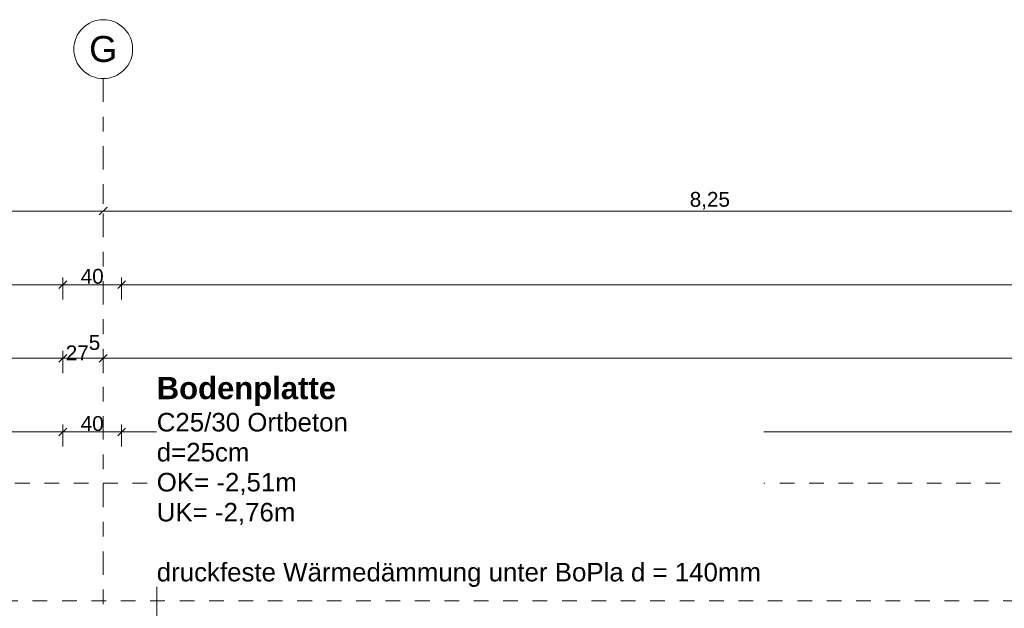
# Model space of a CAD drawing. Header units: metres. Extents: x -273 to 6, y -183 to 13.
# Tile 300 of 379: x -50.49 to -43.79, y 0.2 to 4.2. Entities that reach past the tile are written whole.
import ezdxf

# ---------------------------------------------------------------- set-up
doc = ezdxf.new("R2010")
doc.units = ezdxf.units.M
doc.header["$LTSCALE"] = 0.05
doc.header["$PDMODE"] = 1
doc.header["$PDSIZE"] = -2
doc.linetypes.add('ISO-03 Gestrichelt mit Abstand-3', pattern=[1.524, 0.6096, -0.9144])
doc.linetypes.add('Linienart-53', pattern=[5.291531, 3.175, -1.058062, 0.352704, -0.705764])
doc.layers.get('0').update_dxf_attribs({"lineweight": 25})
doc.layers.add('70 -71 Achsen- 1 Gebäudeachsen', color=7, linetype='Linienart-53', lineweight=18)
doc.layers.add('Keine', color=7, linetype='Continuous', lineweight=9)
doc.layers.add('70 -72 Beschriftung- 1 Beschriftung allgemein', color=7, linetype='Continuous', lineweight=9, true_color=0xff6633)
doc.layers.add('70 -76 Bemaßung- 2 Allgemein', color=7, linetype='Continuous', lineweight=5, true_color=0x6666cc)
doc.styles.add('Arial', font='arial.ttf')
doc.styles.add('Arial (bold)', font='arialbd.ttf')
doc.dimstyles.new('k+k_klein', dxfattribs={"dimtxt": 0.100689, "dimasz": 0.05302, "dimexe": 0.05, "dimexo": 0.15, "dimgap": 0.005, "dimtad": 1, "dimdec": 3, "dimtxsty": 'Arial', "dimblk": 'VW_SLASH-2', "dimblk1": 'VW_SLASH-2', "dimblk2": 'VW_SLASH-2', "dimcen": 0, "dimdle": 0.025, "dimadec": 3, "dimazin": 0, "dimtfac": 0.75, "dimtdec": 3, "dimtix": 1, "dimtmove": 0, "dimatfit": 0, "dimldrblk": 'VW_FILLEDARROW', "dimfxl": 0.1, "dimfxlon": 1, "dimfrac": 2, "dimtolj": 1, "dimarcsym": 0})

# ---------------------------------------------------------------- blocks, each defined once
blk = doc.blocks.new('_Achsen (3D)')
at = {"color": 255, "transparency": 33554687}
blk.add_wipeout([(-49.921, 4.2), (-49.9014, 4.199), (-49.882, 4.1961), (-49.8629, 4.1913), (-49.8445, 4.1847), (-49.8267, 4.1763), (-49.8099, 4.1663), (-49.7941, 4.1546), (-49.7796, 4.1414), (-49.7664, 4.1268), (-49.7547, 4.1111), (-49.7446, 4.0942), (-49.7362, 4.0765), (-49.7296, 4.058), (-49.7248, 4.039), (-49.722, 4.0196), (-49.721, 4), (-49.722, 3.9804), (-49.7248, 3.9609), (-49.7296, 3.9419), (-49.7362, 3.9234), (-49.7446, 3.9057), (-49.7547, 3.8888), (-49.7664, 3.8731), (-49.7796, 3.8585), (-49.7941, 3.8454), (-49.8099, 3.8337), (-49.8267, 3.8236), (-49.8445, 3.8152), (-49.8629, 3.8086), (-49.882, 3.8038), (-49.9014, 3.8009), (-49.921, 3.8), (-49.9406, 3.8009), (-49.96, 3.8038), (-49.9791, 3.8086), (-49.9975, 3.8152), (-50.0153, 3.8236), (-50.0321, 3.8337), (-50.0479, 3.8454), (-50.0624, 3.8585), (-50.0756, 3.8731), (-50.0873, 3.8888), (-50.0974, 3.9057), (-50.1058, 3.9234), (-50.1124, 3.9419), (-50.1172, 3.9609), (-50.12, 3.9804), (-50.121, 4), (-50.12, 4.0196), (-50.1172, 4.039), (-50.1124, 4.058), (-50.1058, 4.0765), (-50.0974, 4.0942), (-50.0873, 4.1111), (-50.0756, 4.1268), (-50.0624, 4.1414), (-50.0479, 4.1546), (-50.0321, 4.1663), (-50.0153, 4.1763), (-49.9975, 4.1847), (-49.9791, 4.1913), (-49.96, 4.1961), (-49.9406, 4.199)], dxfattribs=at).dxf.layer = 'Keine'
at = {"layer": '70 -71 Achsen- 1 Gebäudeachsen', "transparency": 33554687}
blk.add_line((-49.921, 3.8), (-49.921, -46.172), dxfattribs=at)
at = {"layer": 'Keine', "transparency": 33554687, "flags": 128}
blk.add_lwpolyline([(-49.921, 4.2), (-49.9014, 4.199), (-49.882, 4.1961), (-49.8629, 4.1913), (-49.8445, 4.1847), (-49.8267, 4.1763), (-49.8099, 4.1663), (-49.7941, 4.1546), (-49.7796, 4.1414), (-49.7664, 4.1268), (-49.7547, 4.1111), (-49.7446, 4.0942), (-49.7362, 4.0765), (-49.7296, 4.058), (-49.7248, 4.039), (-49.722, 4.0196), (-49.721, 4), (-49.722, 3.9804), (-49.7248, 3.9609), (-49.7296, 3.9419), (-49.7362, 3.9234), (-49.7446, 3.9057), (-49.7547, 3.8888), (-49.7664, 3.8731), (-49.7796, 3.8585), (-49.7941, 3.8454), (-49.8099, 3.8337), (-49.8267, 3.8236), (-49.8445, 3.8152), (-49.8629, 3.8086), (-49.882, 3.8038), (-49.9014, 3.8009), (-49.921, 3.8), (-49.9406, 3.8009), (-49.96, 3.8038), (-49.9791, 3.8086), (-49.9975, 3.8152), (-50.0153, 3.8236), (-50.0321, 3.8337), (-50.0479, 3.8454), (-50.0624, 3.8585), (-50.0756, 3.8731), (-50.0873, 3.8888), (-50.0974, 3.9057), (-50.1058, 3.9234), (-50.1124, 3.9419), (-50.1172, 3.9609), (-50.12, 3.9804), (-50.121, 4), (-50.12, 4.0196), (-50.1172, 4.039), (-50.1124, 4.058), (-50.1058, 4.0765), (-50.0974, 4.0942), (-50.0873, 4.1111), (-50.0756, 4.1268), (-50.0624, 4.1414), (-50.0479, 4.1546), (-50.0321, 4.1663), (-50.0153, 4.1763), (-49.9975, 4.1847), (-49.9791, 4.1913), (-49.96, 4.1961), (-49.9406, 4.199)], close=True, dxfattribs=at)
at = {"layer": 'Keine', "transparency": 33554687, "insert": (-49.921, 4), "char_height": 0.1762, "attachment_point": 5, "line_spacing_factor": 0.970891, "style": 'Arial'}
blk.add_mtext('G', dxfattribs=at)
blk = doc.blocks.new('Gruppe-2490')
at = {"layer": 'Keine', "color": 7, "linetype": 'ISO-03 Gestrichelt mit Abstand-3', "lineweight": 9, "flags": 128}
blk.add_lwpolyline([(-53.0011, 0.253), (-16.7111, 0.253), (-16.7111, 1.053), (-53.0011, 1.053)], close=True, dxfattribs=at)
blk.add_lwpolyline([(-53.0011, 0.253), (-16.7111, 0.253), (-16.7111, 1.053), (-53.0011, 1.053)], close=True, dxfattribs=at)
blk = doc.blocks.new('_FU_2D LP5 (2D)')
at = {"layer": '70 -72 Beschriftung- 1 Beschriftung allgemein', "color": 7}
blk.add_blockref('Gruppe-2490', (0, 0), dxfattribs=at)
blk = doc.blocks.new('VW_SLASH-2')
at = {"color": 0, "linetype": 'ByBlock', "lineweight": -2, "transparency": 16777216}
blk.add_line((0.47, 0), (-1, 0), dxfattribs=at)
at = {"color": 0, "lineweight": 5, "transparency": 16777216, "flags": 128}
blk.add_lwpolyline([(0.5, 0.5), (-0.5, -0.5)], dxfattribs=at)
blk = doc.blocks.new('*D2809')
at = {"layer": '70 -76 Bemaßung- 2 Allgemein', "color": 0, "lineweight": -2}
for p, q in [((-58.171, 3.05), (-58.171, 2.95)), ((-49.921, 3.05), (-49.921, 2.95)), ((-49.974, 2.9), (-58.118, 2.9))]:
    blk.add_line(p, q, dxfattribs=at)
at = {"layer": 'Defpoints', "color": 0}
for p in [(-58.171, 2.9), (-58.171, 2.9), (-49.921, 2.9)]:
    blk.add_point(p, dxfattribs=at)
at = {"layer": '70 -76 Bemaßung- 2 Allgemein', "color": 0, "lineweight": -2, "xscale": 0.05302001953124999, "yscale": 0.05302001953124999, "zscale": 0.05302001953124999, "rotation": 180}
blk.add_blockref('VW_SLASH-2', (-58.171, 2.9), dxfattribs=at)
at = {"layer": '70 -76 Bemaßung- 2 Allgemein', "color": 0, "lineweight": -2, "xscale": 0.05302001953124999, "yscale": 0.05302001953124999, "zscale": 0.05302001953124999}
blk.add_blockref('VW_SLASH-2', (-49.921, 2.9), dxfattribs=at)
at = {"layer": '70 -76 Bemaßung- 2 Allgemein', "color": 0, "insert": (-54.046, 2.9704), "char_height": 0.10069, "attachment_point": 5, "style": 'Arial'}
blk.add_mtext('\\A1;8,25', dxfattribs=at)
blk = doc.blocks.new('VW_FILLEDARROW')
at = {"linetype": 'Continuous', "lineweight": 0, "transparency": 16777216}
blk.add_hatch(color=0, dxfattribs=at).paths.add_polyline_path([(-2.83, 0.76), (0, 0), (-2.83, -0.76)])
at = {"color": 0, "lineweight": 5, "transparency": 16777216, "flags": 128}
blk.add_lwpolyline([(-2.83, 0.76), (0, 0), (-2.83, -0.76)], close=True, dxfattribs=at)
blk = doc.blocks.new('*D2810')
at = {"layer": '70 -76 Bemaßung- 2 Allgemein', "color": 0, "lineweight": -2}
for p, q in [((-49.921, 3.05), (-49.921, 2.95)), ((-41.671, 3.05), (-41.671, 2.95)), ((-41.724, 2.9), (-49.868, 2.9))]:
    blk.add_line(p, q, dxfattribs=at)
at = {"layer": 'Defpoints', "color": 0}
for p in [(-49.921, 2.9), (-49.921, 2.9), (-41.671, 2.9)]:
    blk.add_point(p, dxfattribs=at)
at = {"layer": '70 -76 Bemaßung- 2 Allgemein', "color": 0, "lineweight": -2, "xscale": 0.05302001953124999, "yscale": 0.05302001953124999, "zscale": 0.05302001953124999, "rotation": 180}
blk.add_blockref('VW_SLASH-2', (-49.921, 2.9), dxfattribs=at)
at = {"layer": '70 -76 Bemaßung- 2 Allgemein', "color": 0, "lineweight": -2, "xscale": 0.05302001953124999, "yscale": 0.05302001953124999, "zscale": 0.05302001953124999}
blk.add_blockref('VW_SLASH-2', (-41.671, 2.9), dxfattribs=at)
at = {"layer": '70 -76 Bemaßung- 2 Allgemein', "color": 0, "insert": (-45.796, 2.9704), "char_height": 0.10069, "attachment_point": 5, "style": 'Arial'}
blk.add_mtext('\\A1;8,25', dxfattribs=at)
blk = doc.blocks.new('*D2855')
at = {"layer": '70 -76 Bemaßung- 2 Allgemein', "color": 0, "lineweight": -2}
for p, q in [((-73.921, 2.3), (-73.921, 2.45)), ((-50.196, 2.3), (-50.196, 2.45)), ((-50.249, 2.4), (-73.868, 2.4))]:
    blk.add_line(p, q, dxfattribs=at)
at = {"layer": 'Defpoints', "color": 0}
for p in [(-73.921, 2.4), (-73.921, 0.153), (-50.196, -0.247)]:
    blk.add_point(p, dxfattribs=at)
at = {"layer": '70 -76 Bemaßung- 2 Allgemein', "color": 0, "lineweight": -2, "xscale": 0.05302001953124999, "yscale": 0.05302001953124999, "zscale": 0.05302001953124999, "rotation": 180}
blk.add_blockref('VW_SLASH-2', (-73.921, 2.4), dxfattribs=at)
at = {"layer": '70 -76 Bemaßung- 2 Allgemein', "color": 0, "lineweight": -2, "xscale": 0.05302001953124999, "yscale": 0.05302001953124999, "zscale": 0.05302001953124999}
blk.add_blockref('VW_SLASH-2', (-50.196, 2.4), dxfattribs=at)
at = {"layer": '70 -76 Bemaßung- 2 Allgemein', "color": 0, "insert": (-62.0585, 2.4822), "char_height": 0.100689, "attachment_point": 5, "style": 'Arial'}
blk.add_mtext('\\A1;23,72\\S5^ ;', dxfattribs=at)
blk = doc.blocks.new('*D2856')
at = {"layer": '70 -76 Bemaßung- 2 Allgemein', "color": 0, "lineweight": -2}
for p, q in [((-50.196, 2.3), (-50.196, 2.45)), ((-49.796, 2.3), (-49.796, 2.45)), ((-49.849, 2.4), (-50.143, 2.4))]:
    blk.add_line(p, q, dxfattribs=at)
at = {"layer": 'Defpoints', "color": 0}
for p in [(-50.196, 2.4), (-50.196, -0.247), (-49.796, -0.647)]:
    blk.add_point(p, dxfattribs=at)
at = {"layer": '70 -76 Bemaßung- 2 Allgemein', "color": 0, "lineweight": -2, "xscale": 0.05302001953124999, "yscale": 0.05302001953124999, "zscale": 0.05302001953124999, "rotation": 180}
blk.add_blockref('VW_SLASH-2', (-50.196, 2.4), dxfattribs=at)
at = {"layer": '70 -76 Bemaßung- 2 Allgemein', "color": 0, "lineweight": -2, "xscale": 0.05302001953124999, "yscale": 0.05302001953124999, "zscale": 0.05302001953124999}
blk.add_blockref('VW_SLASH-2', (-49.796, 2.4), dxfattribs=at)
at = {"layer": '70 -76 Bemaßung- 2 Allgemein', "color": 0, "insert": (-49.996, 2.4564), "char_height": 0.10069, "attachment_point": 5, "style": 'Arial'}
blk.add_mtext('\\A1;40', dxfattribs=at)
blk = doc.blocks.new('*D2857')
at = {"layer": '70 -76 Bemaßung- 2 Allgemein', "color": 0, "lineweight": -2}
for p, q in [((-49.796, 2.3), (-49.796, 2.45)), ((-29.421, 2.3), (-29.421, 2.45)), ((-29.474, 2.4), (-49.743, 2.4))]:
    blk.add_line(p, q, dxfattribs=at)
at = {"layer": 'Defpoints', "color": 0}
for p in [(-49.796, 2.4), (-49.796, -0.647), (-29.421, -0.647)]:
    blk.add_point(p, dxfattribs=at)
at = {"layer": '70 -76 Bemaßung- 2 Allgemein', "color": 0, "lineweight": -2, "xscale": 0.05302001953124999, "yscale": 0.05302001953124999, "zscale": 0.05302001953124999, "rotation": 180}
blk.add_blockref('VW_SLASH-2', (-49.796, 2.4), dxfattribs=at)
at = {"layer": '70 -76 Bemaßung- 2 Allgemein', "color": 0, "lineweight": -2, "xscale": 0.05302001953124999, "yscale": 0.05302001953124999, "zscale": 0.05302001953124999}
blk.add_blockref('VW_SLASH-2', (-29.421, 2.4), dxfattribs=at)
at = {"layer": '70 -76 Bemaßung- 2 Allgemein', "color": 0, "insert": (-39.6085, 2.4822), "char_height": 0.100689, "attachment_point": 5, "style": 'Arial'}
blk.add_mtext('\\A1;20,37\\S5^ ;', dxfattribs=at)
blk = doc.blocks.new('*D3019')
at = {"layer": '70 -76 Bemaßung- 2 Allgemein', "color": 0, "lineweight": -2}
for p, q in [((-56.471, 1.8), (-56.471, 1.95)), ((-50.196, 1.8), (-50.196, 1.95)), ((-50.249, 1.9), (-56.418, 1.9))]:
    blk.add_line(p, q, dxfattribs=at)
at = {"layer": 'Defpoints', "color": 0}
for p in [(-56.471, 1.9), (-56.471, -0.247), (-50.196, -0.247)]:
    blk.add_point(p, dxfattribs=at)
at = {"layer": '70 -76 Bemaßung- 2 Allgemein', "color": 0, "lineweight": -2, "xscale": 0.05302001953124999, "yscale": 0.05302001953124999, "zscale": 0.05302001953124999, "rotation": 180}
blk.add_blockref('VW_SLASH-2', (-56.471, 1.9), dxfattribs=at)
at = {"layer": '70 -76 Bemaßung- 2 Allgemein', "color": 0, "lineweight": -2, "xscale": 0.05302001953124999, "yscale": 0.05302001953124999, "zscale": 0.05302001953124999}
blk.add_blockref('VW_SLASH-2', (-50.196, 1.9), dxfattribs=at)
at = {"layer": '70 -76 Bemaßung- 2 Allgemein', "color": 0, "insert": (-53.3335, 1.9822), "char_height": 0.100689, "attachment_point": 5, "style": 'Arial'}
blk.add_mtext('\\A1;6,27\\S5^ ;', dxfattribs=at)
blk = doc.blocks.new('*D3020')
at = {"layer": '70 -76 Bemaßung- 2 Allgemein', "color": 0, "lineweight": -2}
for p, q in [((-50.196, 1.8), (-50.196, 1.95)), ((-49.921, 1.8), (-49.921, 1.95)), ((-49.974, 1.9), (-50.143, 1.9))]:
    blk.add_line(p, q, dxfattribs=at)
at = {"layer": 'Defpoints', "color": 0}
for p in [(-50.196, 1.9), (-49.921, 0.15), (-50.196, -0.247)]:
    blk.add_point(p, dxfattribs=at)
at = {"layer": '70 -76 Bemaßung- 2 Allgemein', "color": 0, "lineweight": -2, "xscale": 0.05302001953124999, "yscale": 0.05302001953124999, "zscale": 0.05302001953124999, "rotation": 180}
blk.add_blockref('VW_SLASH-2', (-50.196, 1.9), dxfattribs=at)
at = {"layer": '70 -76 Bemaßung- 2 Allgemein', "color": 0, "lineweight": -2, "xscale": 0.05302001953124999, "yscale": 0.05302001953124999, "zscale": 0.05302001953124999}
blk.add_blockref('VW_SLASH-2', (-49.921, 1.9), dxfattribs=at)
at = {"layer": '70 -76 Bemaßung- 2 Allgemein', "color": 0, "insert": (-50.0585, 1.9722), "char_height": 0.100689, "attachment_point": 5, "style": 'Arial'}
blk.add_mtext('\\A1;27\\S5^ ;', dxfattribs=at)
blk = doc.blocks.new('*D3021')
at = {"layer": '70 -76 Bemaßung- 2 Allgemein', "color": 0, "lineweight": -2}
for p, q in [((-49.921, 1.8), (-49.921, 1.95)), ((-29.021, 1.8), (-29.021, 1.95)), ((-29.074, 1.9), (-49.868, 1.9))]:
    blk.add_line(p, q, dxfattribs=at)
at = {"layer": 'Defpoints', "color": 0}
for p in [(-49.921, 1.9), (-49.921, 0.15), (-29.021, -0.247)]:
    blk.add_point(p, dxfattribs=at)
at = {"layer": '70 -76 Bemaßung- 2 Allgemein', "color": 0, "lineweight": -2, "xscale": 0.05302001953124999, "yscale": 0.05302001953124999, "zscale": 0.05302001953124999, "rotation": 180}
blk.add_blockref('VW_SLASH-2', (-49.921, 1.9), dxfattribs=at)
at = {"layer": '70 -76 Bemaßung- 2 Allgemein', "color": 0, "lineweight": -2, "xscale": 0.05302001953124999, "yscale": 0.05302001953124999, "zscale": 0.05302001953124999}
blk.add_blockref('VW_SLASH-2', (-29.021, 1.9), dxfattribs=at)
at = {"layer": '70 -76 Bemaßung- 2 Allgemein', "color": 0, "insert": (-39.471, 1.9654), "char_height": 0.10069, "attachment_point": 5, "style": 'Arial'}
blk.add_mtext('\\A1;20,90', dxfattribs=at)
blk = doc.blocks.new('*D3299')
at = {"layer": '70 -76 Bemaßung- 2 Allgemein', "color": 0, "lineweight": -2}
for p, q in [((-56.371, 1.3), (-56.371, 1.45)), ((-50.196, 1.3), (-50.196, 1.45)), ((-50.249, 1.4), (-56.318, 1.4))]:
    blk.add_line(p, q, dxfattribs=at)
at = {"layer": 'Defpoints', "color": 0}
for p in [(-56.371, 1.4), (-56.371, 0.0713), (-50.196, -0.247)]:
    blk.add_point(p, dxfattribs=at)
at = {"layer": '70 -76 Bemaßung- 2 Allgemein', "color": 0, "lineweight": -2, "xscale": 0.05302001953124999, "yscale": 0.05302001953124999, "zscale": 0.05302001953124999, "rotation": 180}
blk.add_blockref('VW_SLASH-2', (-56.371, 1.4), dxfattribs=at)
at = {"layer": '70 -76 Bemaßung- 2 Allgemein', "color": 0, "lineweight": -2, "xscale": 0.05302001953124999, "yscale": 0.05302001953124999, "zscale": 0.05302001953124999}
blk.add_blockref('VW_SLASH-2', (-50.196, 1.4), dxfattribs=at)
at = {"layer": '70 -76 Bemaßung- 2 Allgemein', "color": 0, "insert": (-53.2835, 1.4822), "char_height": 0.100689, "attachment_point": 5, "style": 'Arial'}
blk.add_mtext('\\A1;6,17\\S5^ ;', dxfattribs=at)
blk = doc.blocks.new('*D3300')
at = {"layer": '70 -76 Bemaßung- 2 Allgemein', "color": 0, "lineweight": -2}
for p, q in [((-50.196, 1.3), (-50.196, 1.45)), ((-49.796, 1.3), (-49.796, 1.45)), ((-49.849, 1.4), (-50.143, 1.4))]:
    blk.add_line(p, q, dxfattribs=at)
at = {"layer": 'Defpoints', "color": 0}
for p in [(-50.196, 1.4), (-50.196, -0.247), (-49.796, -0.647)]:
    blk.add_point(p, dxfattribs=at)
at = {"layer": '70 -76 Bemaßung- 2 Allgemein', "color": 0, "lineweight": -2, "xscale": 0.05302001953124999, "yscale": 0.05302001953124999, "zscale": 0.05302001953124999, "rotation": 180}
blk.add_blockref('VW_SLASH-2', (-50.196, 1.4), dxfattribs=at)
at = {"layer": '70 -76 Bemaßung- 2 Allgemein', "color": 0, "lineweight": -2, "xscale": 0.05302001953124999, "yscale": 0.05302001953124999, "zscale": 0.05302001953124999}
blk.add_blockref('VW_SLASH-2', (-49.796, 1.4), dxfattribs=at)
at = {"layer": '70 -76 Bemaßung- 2 Allgemein', "color": 0, "insert": (-49.996, 1.4564), "char_height": 0.10069, "attachment_point": 5, "style": 'Arial'}
blk.add_mtext('\\A1;40', dxfattribs=at)
blk = doc.blocks.new('*D3301')
at = {"layer": '70 -76 Bemaßung- 2 Allgemein', "color": 0, "lineweight": -2}
for p, q in [((-49.796, 1.3), (-49.796, 1.45)), ((-29.421, 1.3), (-29.421, 1.45)), ((-29.474, 1.4), (-49.743, 1.4))]:
    blk.add_line(p, q, dxfattribs=at)
at = {"layer": 'Defpoints', "color": 0}
for p in [(-49.796, 1.4), (-49.796, -0.647), (-29.421, -0.647)]:
    blk.add_point(p, dxfattribs=at)
at = {"layer": '70 -76 Bemaßung- 2 Allgemein', "color": 0, "lineweight": -2, "xscale": 0.05302001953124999, "yscale": 0.05302001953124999, "zscale": 0.05302001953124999, "rotation": 180}
blk.add_blockref('VW_SLASH-2', (-49.796, 1.4), dxfattribs=at)
at = {"layer": '70 -76 Bemaßung- 2 Allgemein', "color": 0, "lineweight": -2, "xscale": 0.05302001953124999, "yscale": 0.05302001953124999, "zscale": 0.05302001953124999}
blk.add_blockref('VW_SLASH-2', (-29.421, 1.4), dxfattribs=at)
at = {"layer": '70 -76 Bemaßung- 2 Allgemein', "color": 0, "insert": (-39.6085, 1.4822), "char_height": 0.100689, "attachment_point": 5, "style": 'Arial'}
blk.add_mtext('\\A1;20,37\\S5^ ;', dxfattribs=at)
blk = doc.blocks.new('Gruppe-2876')
at = {"color": 255}
blk.add_wipeout([(-49.5571, 0.3471), (-45.4311, 0.3471), (-45.4311, 1.814), (-49.5571, 1.814)], dxfattribs=at).dxf.layer = '70 -72 Beschriftung- 1 Beschriftung allgemein'
at = {"layer": '70 -72 Beschriftung- 1 Beschriftung allgemein', "insert": (-49.5571, 1.7734), "char_height": 0.151033, "attachment_point": 1, "line_spacing_factor": 0.970891, "style": 'Arial (bold)'}
blk.add_mtext('Bodenplatte{\\fArial|b0|i0|c0|p0;\\P}{\\fArial|b0|i0|c0|p0;\\H0.8333x;C25/30 Ortbeton\\Pd=25cm\\POK= -2,51m\\PUK= -2,76m\\P\\Pdruckfeste Wärmedämmung unter BoPla d = 140mm}', dxfattribs=at)
blk = doc.blocks.new('Gruppe-2779')
at = {"layer": '70 -76 Bemaßung- 2 Allgemein'}
for base, p1, p2, picture, middle in [((-58.17099996, 2.89995802), (-49.92099996, 2.89995802), (-58.17099996, 2.89995802), '*D2809', (-54.04599996, 2.97042156)), ((-49.92099996, 2.89995802), (-41.67099996, 2.89995802), (-49.92099996, 2.89995802), '*D2810', (-45.79599996, 2.97042156))]:
    dim = blk.add_linear_dim(base=base, p1=p1, p2=p2, text='8,25', dimstyle='k+k_klein', override={"dimtxt": 0.100689, "dimgap": 0.01, "dimdec": 8, "dimpost": '<>', "dimtxsty": 'Arial', "dimtmove": 2}, dxfattribs=at)
    dim.commit()
    dim.dimension.update_dxf_attribs({"geometry": picture, "text_midpoint": middle})
blk = doc.blocks.new('Gruppe-2783')
at = {"layer": '70 -76 Bemaßung- 2 Allgemein'}
for base, p1, p2, text, picture, middle in [((-73.92099996, 2.39995802), (-50.19599996, -0.24704198), (-73.92099996, 0.15295802), '23,72\\S5^ ;', '*D2855', (-62.05849996, 2.48215265)), ((-49.79599996, 2.39995802), (-29.42099996, -0.64704198), (-49.79599996, -0.64704198), '20,37\\S5^ ;', '*D2857', (-39.60849996, 2.48215265)), ((-50.19599996, 2.39995802), (-49.79599996, -0.64704198), (-50.19599996, -0.24704198), '40', '*D2856', (-49.99599996, 2.45635958))]:
    dim = blk.add_linear_dim(base=base, p1=p1, p2=p2, text=text, dimstyle='k+k_klein', override={"dimtxt": 0.100689, "dimgap": 0.005, "dimdec": 8, "dimpost": '<>', "dimtxsty": 'Arial', "dimtmove": 2}, dxfattribs=at)
    dim.commit()
    dim.dimension.update_dxf_attribs({"geometry": picture, "text_midpoint": middle})
blk = doc.blocks.new('Gruppe-2789')
at = {"layer": '70 -76 Bemaßung- 2 Allgemein'}
for base, p1, p2, text, picture, middle in [((-56.47099996, 1.89995802), (-50.19599996, -0.24704198), (-56.47099996, -0.24704198), '6,27\\S5^ ;', '*D3019', (-53.33349996, 1.98215265)), ((-50.19599996, 1.89995802), (-49.92099996, 0.14995802), (-50.19599996, -0.24704198), '27\\S5^ ;', '*D3020', (-50.05849996, 1.97223482)), ((-49.92099996, 1.89995802), (-29.02099996, -0.24704198), (-49.92099996, 0.14995802), '20,90', '*D3021', (-39.47099996, 1.96542156))]:
    dim = blk.add_linear_dim(base=base, p1=p1, p2=p2, text=text, dimstyle='k+k_klein', override={"dimtxt": 0.100689, "dimgap": 0.005, "dimdec": 8, "dimpost": '<>', "dimtxsty": 'Arial', "dimtmove": 2}, dxfattribs=at)
    dim.commit()
    dim.dimension.update_dxf_attribs({"geometry": picture, "text_midpoint": middle})
blk = doc.blocks.new('Gruppe-2794')
at = {"layer": '70 -76 Bemaßung- 2 Allgemein'}
for base, p1, p2, text, picture, middle in [((-56.37099996, 1.39995802), (-50.19599996, -0.24704198), (-56.37099996, 0.07134016), '6,17\\S5^ ;', '*D3299', (-53.28349996, 1.48215265)), ((-49.79599996, 1.39995802), (-29.42099996, -0.64704198), (-49.79599996, -0.64704198), '20,37\\S5^ ;', '*D3301', (-39.60849996, 1.48215265)), ((-50.19599996, 1.39995802), (-49.79599996, -0.64704198), (-50.19599996, -0.24704198), '40', '*D3300', (-49.99599996, 1.45635958))]:
    dim = blk.add_linear_dim(base=base, p1=p1, p2=p2, text=text, dimstyle='k+k_klein', override={"dimtxt": 0.100689, "dimgap": 0.005, "dimdec": 8, "dimpost": '<>', "dimtxsty": 'Arial', "dimtmove": 2}, dxfattribs=at)
    dim.commit()
    dim.dimension.update_dxf_attribs({"geometry": picture, "text_midpoint": middle})
blk = doc.blocks.new('_FU_2D Bemaßung_ Beschriftung (3D)')
at = {"layer": '70 -76 Bemaßung- 2 Allgemein'}
for name in ['Gruppe-2779', 'Gruppe-2783', 'Gruppe-2789', 'Gruppe-2794']:
    blk.add_blockref(name, (0, 0), dxfattribs=at)
at = {"layer": '70 -72 Beschriftung- 1 Beschriftung allgemein', "color": 7}
blk.add_blockref('Gruppe-2876', (0, 0), dxfattribs=at)
at = {"layer": '70 -72 Beschriftung- 1 Beschriftung allgemein'}
blk.add_line((-49.5570693, 0.34711079), (-49.5570693, -2.64169163), dxfattribs=at)

msp = doc.modelspace()

# ---------------------------------------------------------------- block references
at = {"layer": 'Keine', "color": 1}
msp.add_blockref('_Achsen (3D)', (0, 0), dxfattribs=at)

# ---------------------------------------------------------------- next in the draw order: block references
msp.add_blockref('_FU_2D LP5 (2D)', (0, 0), dxfattribs=at)

# ---------------------------------------------------------------- next in the draw order: block references
msp.add_blockref('_FU_2D Bemaßung_ Beschriftung (3D)', (0, 0), dxfattribs=at)

doc.saveas('drawing.dxf')
